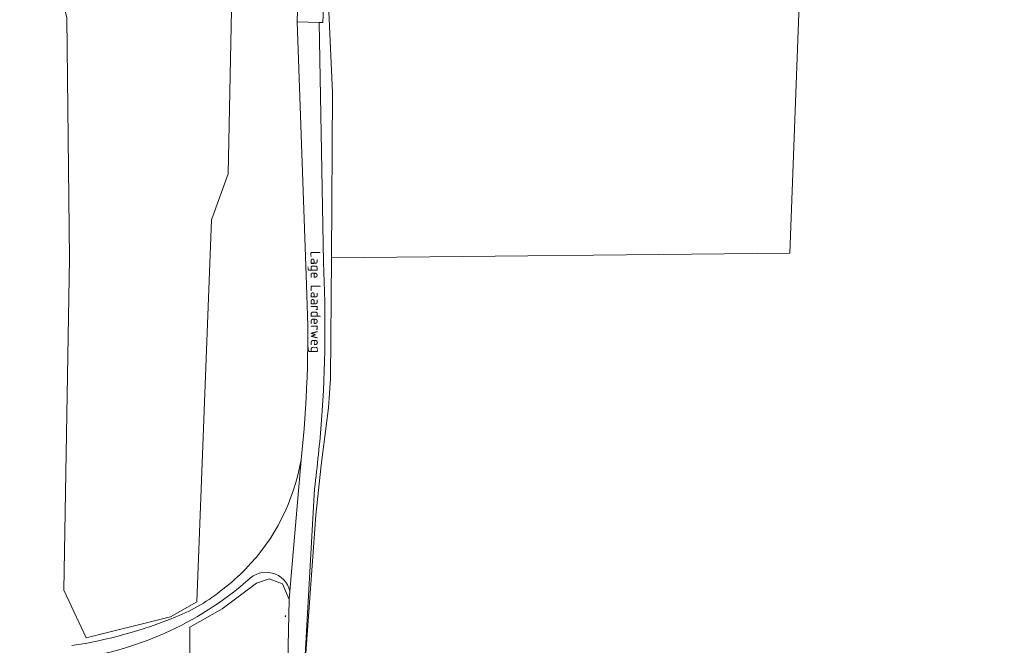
# Model space of a CAD drawing. Header units: metres. Extents: x 140853 to 145288, y 474558 to 480269.
# Tile 314 of 428: x 144609 to 144787, y 477840 to 477952. Entities that reach past the tile are written whole.
import ezdxf
from ezdxf.enums import TextEntityAlignment as Align

# ---------------------------------------------------------------- set-up
doc = ezdxf.new("R2010")
doc.units = ezdxf.units.M
doc.header["$MEASUREMENT"] = 0
for name, color, linetype, lineweight in [('B-WE-GR-BOS_GEMENGD-G', 40, 'Continuous', 13), ('B-WE-GR-BOS_NAALD-G', 40, 'Continuous', 13), ('B-WE-GR-BOUWLAND-G', 80, 'Continuous', 13), ('B-WE-GR-GRAS_KRUIDENRIJK-G', 80, 'Continuous', 18), ('B-WE-OG-BEBOUWING_STRAATNAAM-T18', 10, 'Continuous', 18), ('B-WE-VH-ONVERHARD-G', 252, 'Continuous', 18), ('B-WE-VH-VERHARDING_ASFALT-G', 252, 'Continuous', 18), ('B-WE-VH-VERHARDING_BETONSTRAATSTEEN-G', 252, 'Continuous', 18), ('X-XX-XX-ALGEMEEN-S', 7, 'Continuous', 18)]:
    doc.layers.add(name, color=color, linetype=linetype, lineweight=lineweight)
doc.styles.add('NLCS-ISO', font='txt')

# ---------------------------------------------------------------- blocks, each defined once
blk = doc.blocks.new('SIE-WEG_AFVALBAK_TYPE_01')
for radius in [0.25, 0.156]:
    blk.add_circle((0, 0), radius)

msp = doc.modelspace()

# ---------------------------------------------------------------- linework, layer by layer
at = {"layer": 'B-WE-GR-BOS_GEMENGD-G', "ltscale": 0.2, "flags": 128}
msp.add_lwpolyline([(144607.46, 477985.935), (144633.589, 477982.417), (144648.043, 477980.257), (144646.87, 477924.292), (144643.857, 477916.032), (144641.243, 477847.311), (144636.481, 477844.642), (144621.319, 477840.848), (144617.299, 477849.404), (144618.357, 477909.068), (144617.828, 477952.327), (144616.6, 477957.744), (144604.064, 477956.953)], dxfattribs=at)
msp.add_lwpolyline([(144618.774, 477839.452, 0.0583289), (144637.477, 477844.617), (144637.477, 477844.617, 0.0777076), (144645.933, 477849.608), (144645.933, 477849.608, 0.0369462), (144650.027, 477853.227), (144650.027, 477853.227, 0.1527002), (144659.996, 477872.879), (144659.996, 477872.879), (144660.192, 477874.716), (144660.192, 477874.716, 0.0377406), (144660.972, 477904.339), (144660.972, 477904.339), (144659.28, 477951.601), (144659.272, 477951.689), (144659.445, 477955.787)], format="xyb", dxfattribs=at)
at = {"layer": 'B-WE-GR-BOS_NAALD-G', "ltscale": 0.2, "flags": 128}
msp.add_lwpolyline([(144679.01, 477969.483), (144666.236, 477970.031), (144664.842, 477961.584), (144664.742, 477958.789), (144665.667, 477938.923), (144665.459, 477909.191), (144747.93, 477910.006), (144750.05, 477965.968), (144723.996, 477968.922), (144709.993, 477970.402), (144691.365, 477971.249), (144679.01, 477969.483)], close=True, dxfattribs=at)
at = {"layer": 'B-WE-GR-BOUWLAND-G', "ltscale": 0.2, "flags": 128}
for points in [[(144641.243, 477847.311), (144643.857, 477916.032), (144646.87, 477924.292), (144648.043, 477980.257), (144633.589, 477982.417), (144607.46, 477985.935), (144604.064, 477956.953), (144616.6, 477957.744), (144617.828, 477952.327), (144618.357, 477909.068), (144617.299, 477849.404), (144621.319, 477840.848), (144636.481, 477844.642), (144641.243, 477847.311)], [(144657.881, 477847.764), (144656.637, 477850.551), (144654.255, 477851.477), (144652.006, 477850.684), (144645.789, 477846.053), (144639.968, 477842.746), (144639.968, 477789.432), (144642.666, 477695.514), (144639.042, 477683.202), (144652.616, 477686.11), (144659.495, 477688.624), (144663.067, 477692.46), (144663.596, 477695.768), (144663.728, 477697.884), (144661.347, 477728.444), (144659.627, 477759.665), (144658.569, 477785.197), (144657.51, 477812.978), (144657.643, 477836.658), (144657.881, 477847.764)]]:
    msp.add_lwpolyline(points, close=True, dxfattribs=at)
msp.add_lwpolyline([(144821.912, 477832.201), (144836.412, 477856.992), (144845.495, 477873.465), (144846.978, 477876.256), (144875.274, 477929.167), (144881.148, 477940.234), (144883.761, 477947.898), (144867.718, 477950.78), (144845.295, 477953.757), (144750.508, 477966.589), (144750.05, 477965.968), (144747.93, 477910.006), (144665.459, 477909.191), (144665.327, 477887.495), (144664.93, 477882.204), (144663.607, 477871.885), (144662.681, 477862.889), (144660.779, 477837.274)], dxfattribs=at)
at = {"layer": 'B-WE-GR-GRAS_KRUIDENRIJK-G', "ltscale": 0.2, "flags": 128}
msp.add_lwpolyline([(144660.779, 477837.274), (144662.681, 477862.889), (144663.607, 477871.885), (144664.93, 477882.204), (144665.327, 477887.495), (144665.459, 477909.191), (144665.667, 477938.923), (144664.742, 477958.789)], dxfattribs=at)
for points in [[(144664.092, 477955.611), (144663.918, 477951.493), (144663.252, 477951.453), (144664.024, 477908.403), (144664.024, 477908.403, -0.031265), (144663.675, 477879.969), (144663.675, 477879.969, -0.0136565), (144662.417, 477867.661), (144662.417, 477867.661), (144660.579, 477834.584)], [(144639.968, 477789.432), (144639.968, 477842.746), (144645.789, 477846.053), (144652.006, 477850.684), (144654.255, 477851.477), (144656.637, 477850.551), (144657.881, 477847.764), (144658.006, 477849.25), (144658.006, 477849.25, 0.6008947), (144650.454, 477851.224), (144650.454, 477851.224, -0.1500505), (144618.187, 477836.924)]]:
    msp.add_lwpolyline(points, format="xyb", dxfattribs=at)
at = {"layer": 'B-WE-VH-ONVERHARD-G', "ltscale": 0.2, "flags": 128}
msp.add_lwpolyline([(144618.187, 477836.924, 0.1500505), (144650.454, 477851.224), (144650.454, 477851.224, -0.6008947), (144658.006, 477849.25), (144658.006, 477849.25), (144659.996, 477872.879), (144659.996, 477872.879, -0.1527002), (144650.027, 477853.227), (144650.027, 477853.227, -0.0369462), (144645.933, 477849.608), (144645.933, 477849.608, -0.0777076), (144637.477, 477844.617), (144637.477, 477844.617, -0.0583289), (144618.774, 477839.452)], format="xyb", dxfattribs=at)
at = {"layer": 'B-WE-VH-VERHARDING_ASFALT-G', "ltscale": 0.2, "flags": 128}
msp.add_lwpolyline([(144660.579, 477834.584), (144662.417, 477867.661), (144662.417, 477867.661, 0.0136565), (144663.675, 477879.969), (144663.675, 477879.969, 0.031265), (144664.024, 477908.403), (144664.024, 477908.403), (144663.252, 477951.453), (144659.28, 477951.601), (144660.972, 477904.339), (144660.972, 477904.339, -0.0377406), (144660.192, 477874.716), (144660.192, 477874.716), (144659.996, 477872.879), (144658.006, 477849.25), (144657.881, 477847.764), (144657.643, 477836.658)], format="xyb", dxfattribs=at)
at = {"layer": 'B-WE-VH-VERHARDING_BETONSTRAATSTEEN-G', "ltscale": 0.2, "flags": 128}
msp.add_lwpolyline([(144659.28, 477951.601), (144663.252, 477951.453), (144663.918, 477951.493), (144664.092, 477955.611), (144664.454, 477966.323), (144664.707, 477973.487), (144664.71, 477973.572), (144664.785, 477975.675), (144660.155, 477975.83), (144660.127, 477975.509), (144660.05, 477973.746), (144659.806, 477966.484), (144659.445, 477955.787), (144659.272, 477951.689), (144659.28, 477951.601)], close=True, dxfattribs=at)

# ---------------------------------------------------------------- block references
at = {"layer": 'X-XX-XX-ALGEMEEN-S', "xscale": 0.2, "yscale": 0.2, "zscale": 0.2}
msp.add_blockref('SIE-WEG_AFVALBAK_TYPE_01', (144657.195, 477844.754), dxfattribs=at)

# ---------------------------------------------------------------- texts
at = {"layer": 'B-WE-OG-BEBOUWING_STRAATNAAM-T18', "style": 'NLCS-ISO'}
msp.add_text('Lage Laarderweg', height=1.8, rotation=270.2, dxfattribs=at).set_placement((144662.63, 477901.226), align=Align.MIDDLE_CENTER)

doc.saveas('drawing.dxf')
